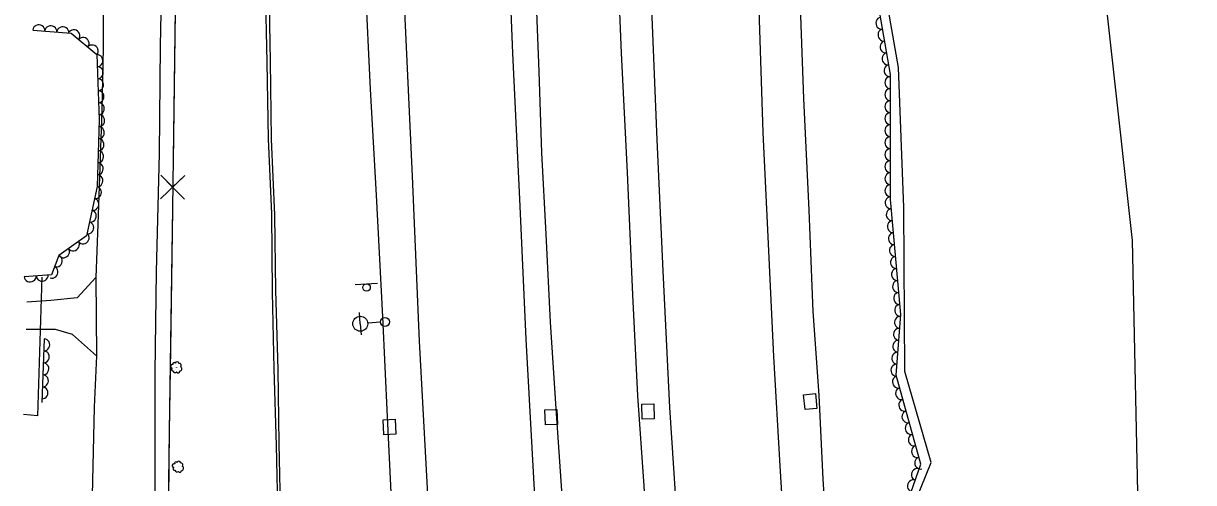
# Model space of a CAD drawing. Extents: x 1722896 to 1754269, y 648279 to 666297.
# Drawn here: x 1725553.6 to 1725943.4, y 662334.9 to 662487.8 of the extents above; entities that cross this region are included whole.
import ezdxf

# ---------------------------------------------------------------- set-up
doc = ezdxf.new("R2010")
doc.units = 0
for name, color, linetype in [('DESIGN - CENTERLINE - Proposed Text', 7, 'Continuous'), ('DESIGN - PUBLIC HEARING - Shapes', 7, 'Continuous'), ('DESIGN - SCRATCH - User 1', 7, 'Continuous'), ('SURVEY - CENTERLINE - Preliminary', 7, 'Continuous'), ('SURVEY - CENTERLINE - Preliminary Text', 7, 'Continuous'), ('SURVEY - DRAINAGE - Natural Features', 7, 'Continuous'), ('SURVEY - DTM - Breaklines', 7, 'Continuous'), ('SURVEY - VEGETATION - Features with Text', 7, 'Continuous')]:
    doc.layers.add(name, color=color, linetype=linetype)

msp = doc.modelspace()

# ---------------------------------------------------------------- linework, layer by layer
at = {"layer": 'DESIGN - CENTERLINE - Proposed Text'}
for points in [[(1725660.53, 663306.55), (1725605.48, 663310.97), (1725606.31, 663251.27), (1725606, 663206.2), (1725623.64, 663161.94), (1725638.22, 663119.93), (1725632.33, 663057.57), (1725622.33, 663030.12), (1725617.66, 662968.96), (1725614.32, 662914.99), (1725610.17, 662863.33), (1725605.16, 662801), (1725600.16, 662730.97), (1725593.62, 662647.78), (1725591.98, 662608.01), (1725614.51, 662599.88), (1725607.21, 662567.13), (1725604.33, 662500.93), (1725603.33, 662426.28), (1725602.24, 662351.99), (1725601.17, 662275.62), (1725599.89, 662190.58), (1725599.51, 662115.03), (1725598.09, 662048.81)], [(1725604.21, 662491.9), (1725603.54, 662441.91)], [(1725607.27, 662429.26), (1725599.38, 662437.26), (1725603.32, 662433.21), (1725607.38, 662437.15), (1725599.27, 662429.36)], [(1725603.32, 662425.81), (1725602.64, 662379.41)], [(1725559.76, 662403.3), (1725558.37, 662357.17), (1725553.65, 662357.61)], [(1725602.64, 662379.41), (1725602.24, 662351.99), (1725601.92, 662329.42)]]:
    msp.add_lwpolyline(points, dxfattribs=at)
at = {"layer": 'DESIGN - PUBLIC HEARING - Shapes'}
msp.add_line((1725664.1, 662400.89), (1725671.59, 662401.28), dxfattribs=at)
msp.add_circle((1725667.93, 662399.86), 1.25, dxfattribs=at)
at = {"layer": 'DESIGN - SCRATCH - User 1'}
for points in [[(1725634.17, 662500.31), (1725634.69, 662474.9), (1725635.11, 662449.41), (1725636.24, 662424.36), (1725636.49, 662398.28), (1725637, 662372.73), (1725637.8, 662347.3), (1725638.34, 662321.97), (1725639.05, 662296.72), (1725639.41, 662270.9), (1725640.09, 662245.75), (1725640.35, 662219.94), (1725640.92, 662194.49), (1725642.03, 662168.83), (1725643.15, 662143.93), (1725657.65, 662093.57), (1725664.43, 662071.58), (1725664.77, 662066.99)], [(1725635.34, 662499.87), (1725635.88, 662475.22), (1725636.14, 662449.25), (1725637.27, 662423.99), (1725637.56, 662398.86), (1725638.36, 662372.6), (1725638.69, 662347.89), (1725639.31, 662321.98), (1725640.06, 662297.26), (1725640.47, 662271.16), (1725641.1, 662245.06), (1725641.78, 662219.99), (1725642.1, 662194.7), (1725643.19, 662168.58), (1725644.33, 662144.28), (1725658.32, 662095.26), (1725665.78, 662070.5), (1725665.78, 662066.97), (1725665.78, 662067.74)]]:
    msp.add_lwpolyline(points, dxfattribs=at)
at = {"layer": 'SURVEY - CENTERLINE - Preliminary'}
msp.add_lwpolyline([(1725897.17, 662647.82), (1725922.91, 662415.46), (1725924.96, 662315.88), (1725932.83, 662222.93), (1725943.36, 662129.34), (1725881.49, 662112.97), (1725878.78, 662127.17), (1725901.34, 662143.35), (1725899.22, 662170.66), (1725869.38, 662191.28), (1725862.61, 662231.51), (1725848.13, 662259.73), (1725844.57, 662313.4), (1725855.93, 662341.63), (1725847.21, 662371.93), (1725846.87, 662426.44), (1725845.05, 662473.09), (1725837.31, 662517.51)], dxfattribs=at)
at = {"layer": 'SURVEY - CENTERLINE - Preliminary Text'}
for points in [[(1725675.61, 663292.82), (1725675.82, 663217.35), (1725675.53, 663146.5), (1725675.28, 663080.96), (1725675.25, 663022.17), (1725675.09, 662972.84), (1725674.89, 662915.13), (1725674.74, 662864.61), (1725674.5, 662811.89), (1725674.82, 662739.45), (1725675.42, 662670.84), (1725676.72, 662611.29), (1725678.56, 662548.2), (1725680.56, 662491.83), (1725683.11, 662436.87), (1725685.46, 662381.98), (1725688.84, 662318.75), (1725692.33, 662264.92), (1725697.16, 662198.89), (1725701.9, 662145.53), (1725706.8, 662090.89), (1725708.09, 662077.25)], [(1725609.73, 662589.96), (1725606.57, 662573.15), (1725602.75, 662573.17), (1725601.01, 662552.09), (1725600.01, 662518.27), (1725599.25, 662480.3), (1725598.81, 662444.42), (1725597.89, 662405.04), (1725597.47, 662371.56), (1725597.38, 662331.59), (1725597.06, 662291.29), (1725596.28, 662250.74), (1725596.04, 662209.32), (1725595.13, 662166.46), (1725594.55, 662118.3), (1725593.78, 662075.09), (1725593.48, 662046.56)], [(1725579.1, 662526.92), (1725580.29, 662504.09), (1725580.26, 662479.69), (1725579.76, 662458.85), (1725578.47, 662420.99), (1725577.76, 662403.14), (1725577.94, 662377.07), (1725577.2, 662360.01), (1725576.59, 662330.57), (1725576.1, 662301.13), (1725576.34, 662269.1), (1725575.17, 662233.46), (1725575.11, 662202.93), (1725574.89, 662176.04), (1725574.87, 662149.83), (1725574.6, 662119.68), (1725574.38, 662088.96), (1725574.33, 662055.79), (1725573.95, 662041.16)], [(1725714.79, 662522.39), (1725716.48, 662477.83), (1725718.97, 662426.96), (1725720.97, 662382.7), (1725723, 662346.44), (1725725.66, 662298.45), (1725728.37, 662256.46), (1725731.68, 662215.63), (1725734.99, 662173.29), (1725738.9, 662127.84), (1725742.81, 662086.72)], [(1725777.83, 662096.72), (1725775.16, 662130.4), (1725771.63, 662170.1), (1725767.97, 662216.26), (1725764.93, 662256.48), (1725762.4, 662295.45), (1725760.35, 662333.86), (1725758.22, 662363.79), (1725756.66, 662397.44), (1725754.8, 662438.12), (1725752.81, 662477.85), (1725751.13, 662518.81)], [(1725724.05, 662503.06), (1725725.33, 662471.74), (1725726.19, 662444.67), (1725727.64, 662417.59), (1725729.04, 662388.35), (1725731, 662359.57), (1725732.93, 662330.59), (1725734.58, 662296.93), (1725736.57, 662266.95), (1725738.01, 662242.6), (1725740.62, 662210.57), (1725743.52, 662178.33), (1725745.86, 662146.86), (1725749.01, 662110.69), (1725751.09, 662089.36)], [(1725667.48, 662501.03), (1725669.11, 662465.85), (1725671.12, 662430.57), (1725673.24, 662390.11), (1725674.81, 662356.75), (1725676.44, 662322.49), (1725679, 662282.65), (1725681.45, 662244.27), (1725684.75, 662203.94), (1725688.29, 662160.28), (1725692.6, 662127.14), (1725693.4, 662122.61), (1725695.39, 662101.03), (1725698.24, 662074.37)], [(1725762.49, 662500.93), (1725764.59, 662449.04), (1725766.63, 662405.45), (1725768.87, 662359.9), (1725772.01, 662311.08), (1725775.16, 662262.28), (1725778.38, 662213.31), (1725782.99, 662157.48), (1725788.01, 662099.28)], [(1725812.28, 662496.52), (1725813.5, 662462.74), (1725815.18, 662425.63), (1725816.51, 662391.9), (1725818.58, 662364.01), (1725819.91, 662336.02), (1725821.62, 662307.86), (1725823.79, 662274.17), (1725826.25, 662238.77), (1725828.78, 662204.76), (1725831.6, 662170.32), (1725834.36, 662137.56), (1725836.71, 662112.38)], [(1725798.53, 662492.45), (1725799.95, 662451.44), (1725801.54, 662416.68), (1725803.44, 662376.89), (1725805.62, 662340.52), (1725808.04, 662300.41), (1725810.53, 662262.52), (1725813.07, 662225.02), (1725815.34, 662196.25), (1725818.52, 662157.8), (1725823, 662108.78)], [(1725577.76, 662403.14), (1725571.52, 662396.42), (1725562.83, 662395.53), (1725554.84, 662394.99)], [(1725577.94, 662377.07), (1725570.01, 662384.18), (1725564.36, 662385.89), (1725554.52, 662385.87)]]:
    msp.add_lwpolyline(points, dxfattribs=at)
at = {"layer": 'SURVEY - DRAINAGE - Natural Features'}
for p, q in [((1725815.71, 662361.86), (1725815.71, 662361.86)), ((1725761.69, 662358.57), (1725761.69, 662358.57)), ((1725729.42, 662356.7), (1725729.42, 662356.7)), ((1725675.56, 662353.45), (1725675.56, 662353.45))]:
    msp.add_line(p, q, dxfattribs=at)
for points in [[(1725813.47, 662364.15), (1725817.45, 662364.54), (1725817.94, 662359.56), (1725813.96, 662359.18), (1725813.47, 662364.15)], [(1725727.32, 662359.12), (1725731.32, 662359.28), (1725731.52, 662354.28), (1725727.52, 662354.12), (1725727.32, 662359.12)], [(1725759.61, 662361), (1725763.61, 662361.13), (1725763.77, 662356.14), (1725759.77, 662356.01), (1725759.61, 662361)], [(1725673.43, 662355.84), (1725677.42, 662356.06), (1725677.7, 662351.07), (1725673.71, 662350.84), (1725673.43, 662355.84)]]:
    msp.add_lwpolyline(points, dxfattribs=at)
at = {"layer": 'SURVEY - DTM - Breaklines'}
for p, q in [((1725665.84, 662387.8), (1725665.56, 662391.54)), ((1725665.84, 662387.8), (1725666.11, 662384.06)), ((1725672.57, 662388.3), (1725668.33, 662387.99))]:
    msp.add_line(p, q, dxfattribs=at)
for centre, radius in [((1725665.84, 662387.8), 2.5), ((1725674.07, 662388.41), 1.5)]:
    msp.add_circle(centre, radius, dxfattribs=at)
at = {"layer": 'SURVEY - VEGETATION - Features with Text'}
for points in [[(1725874.53, 662123.39), (1725897.17, 662146.43), (1725896.35, 662171.88), (1725866.93, 662189.53), (1725860.73, 662226.69), (1725846.17, 662258.33), (1725846.74, 662285.78), (1725841.67, 662309.89), (1725852.47, 662341.07), (1725844.32, 662370.71), (1725845.81, 662390.91), (1725842.46, 662429.1), (1725842.41, 662470.76), (1725834.8, 662514.91)], [(1725556.8, 662485.59), (1725569.54, 662484.53), (1725578.15, 662477.45), (1725578.83, 662455.73), (1725578.16, 662433.43), (1725574.62, 662417.04), (1725565.4, 662410.48), (1725562.95, 662404.05), (1725553.89, 662403.45)], [(1725560.61, 662382.78), (1725559.82, 662361.55)]]:
    msp.add_lwpolyline(points, dxfattribs=at)
for centre in [(1725604.61, 662373.26), (1725605.19, 662340.16)]:
    msp.add_circle(centre, 0.022, dxfattribs=at)
for centre, radius, start, end in [((1725603.25, 662373.65), 0.629, 70.3044, 263.7241), ((1725603.37, 662372.58), 0.479, 112.923, 290.2422), ((1725603.84, 662374.45), 0.433, 30.2837, 209.0293), ((1725604.82, 662374.5), 0.631, 8.1675, 164.9565), ((1725605.51, 662373.88), 0.719, 317.2203, 94.7445), ((1725605.72, 662372.75), 0.714, 268.1161, 63.9546), ((1725604.21, 662372.23), 0.679, 188.2101, 315.0558), ((1725605.19, 662371.91), 0.527, 198.369, 13.3693), ((1725605.4, 662341.4), 0.631, 8.1675, 164.9565), ((1725603.83, 662340.54), 0.629, 70.3044, 263.7241), ((1725603.94, 662339.47), 0.479, 112.923, 290.2422), ((1725604.42, 662341.34), 0.433, 30.2837, 209.0293), ((1725604.78, 662339.12), 0.679, 188.2101, 315.0558), ((1725605.76, 662338.81), 0.527, 198.369, 13.3693), ((1725606.08, 662340.77), 0.719, 317.2203, 94.7445), ((1725606.3, 662339.64), 0.714, 268.1161, 63.9546)]:
    msp.add_arc(centre, radius, start, end, dxfattribs=at)
for centre, major_axis in [((1725558.79, 662485.43), (1.99, -0.17)), ((1725562.78, 662485.09), (1.99, -0.17)), ((1725566.77, 662484.76), (1.99, -0.17)), ((1725839.46, 662487.84), (-0.34, 1.97)), ((1725570.48, 662483.76), (1.54, -1.27)), ((1725573.57, 662481.21), (1.54, -1.27)), ((1725840.14, 662483.9), (-0.34, 1.97)), ((1725576.66, 662478.67), (1.54, -1.27)), ((1725840.82, 662479.96), (-0.34, 1.97)), ((1725578.22, 662475.38), (0.06, -2)), ((1725841.5, 662476.02), (-0.34, 1.97)), ((1725578.34, 662471.38), (0.06, -2)), ((1725842.18, 662472.07), (-0.34, 1.97)), ((1725578.46, 662467.38), (0.06, -2)), ((1725842.41, 662468.09), (0, 2)), ((1725578.59, 662463.39), (0.06, -2)), ((1725842.41, 662464.09), (0, 2)), ((1725578.71, 662459.39), (0.06, -2)), ((1725842.42, 662460.09), (0, 2)), ((1725578.82, 662455.39), (-0.06, -2)), ((1725842.42, 662456.09), (0, 2)), ((1725578.7, 662451.39), (-0.06, -2)), ((1725842.43, 662452.09), (0, 2)), ((1725578.58, 662447.39), (-0.06, -2)), ((1725842.43, 662448.09), (0, 2)), ((1725578.46, 662443.4), (-0.06, -2)), ((1725842.44, 662444.09), (0, 2)), ((1725578.34, 662439.4), (-0.06, -2)), ((1725842.44, 662440.09), (0, 2)), ((1725578.22, 662435.4), (-0.06, -2)), ((1725842.45, 662436.09), (0, 2)), ((1725577.74, 662431.45), (-0.42, -1.95)), ((1725842.45, 662432.09), (0, 2)), ((1725576.89, 662427.54), (-0.42, -1.95)), ((1725842.55, 662428.1), (-0.18, 1.99)), ((1725576.04, 662423.63), (-0.42, -1.95)), ((1725842.9, 662424.11), (-0.18, 1.99)), ((1725575.2, 662419.72), (-0.42, -1.95)), ((1725843.25, 662420.13), (-0.18, 1.99)), ((1725573.59, 662416.31), (-1.63, -1.16)), ((1725843.6, 662416.14), (-0.18, 1.99)), ((1725567.07, 662411.68), (-1.63, -1.16)), ((1725570.33, 662413.99), (-1.63, -1.16)), ((1725843.95, 662412.16), (-0.18, 1.99)), ((1725564.7, 662408.67), (-0.71, -1.87)), ((1725844.3, 662408.18), (-0.18, 1.99)), ((1725563.28, 662404.93), (-0.71, -1.87)), ((1725844.65, 662404.19), (-0.18, 1.99)), ((1725555.9, 662403.59), (-2, -0.13)), ((1725559.89, 662403.85), (-2, -0.13)), ((1725845, 662400.21), (-0.18, 1.99)), ((1725845.35, 662396.22), (-0.18, 1.99)), ((1725845.7, 662392.24), (-0.18, 1.99)), ((1725845.62, 662388.25), (0.15, 1.99)), ((1725845.32, 662384.26), (0.15, 1.99)), ((1725560.53, 662380.78), (-0.07, -2)), ((1725845.03, 662380.27), (0.15, 1.99)), ((1725560.38, 662376.79), (-0.07, -2)), ((1725844.74, 662376.28), (0.15, 1.99)), ((1725560.24, 662372.79), (-0.07, -2)), ((1725844.44, 662372.29), (0.15, 1.99)), ((1725560.09, 662368.79), (-0.07, -2)), ((1725844.96, 662368.38), (-0.53, 1.93)), ((1725559.94, 662364.8), (-0.07, -2)), ((1725846.02, 662364.53), (-0.53, 1.93)), ((1725847.08, 662360.67), (-0.53, 1.93)), ((1725848.14, 662356.81), (-0.53, 1.93)), ((1725849.2, 662352.95), (-0.53, 1.93)), ((1725850.26, 662349.1), (-0.53, 1.93)), ((1725851.32, 662345.24), (-0.53, 1.93)), ((1725852.38, 662341.38), (-0.53, 1.93)), ((1725851.27, 662337.6), (0.65, 1.89)), ((1725849.96, 662333.82), (0.65, 1.89))]:
    msp.add_ellipse(centre, major_axis=major_axis, ratio=0.940188, start_param=0, end_param=3.141593, dxfattribs=at)

doc.saveas('drawing.dxf')
